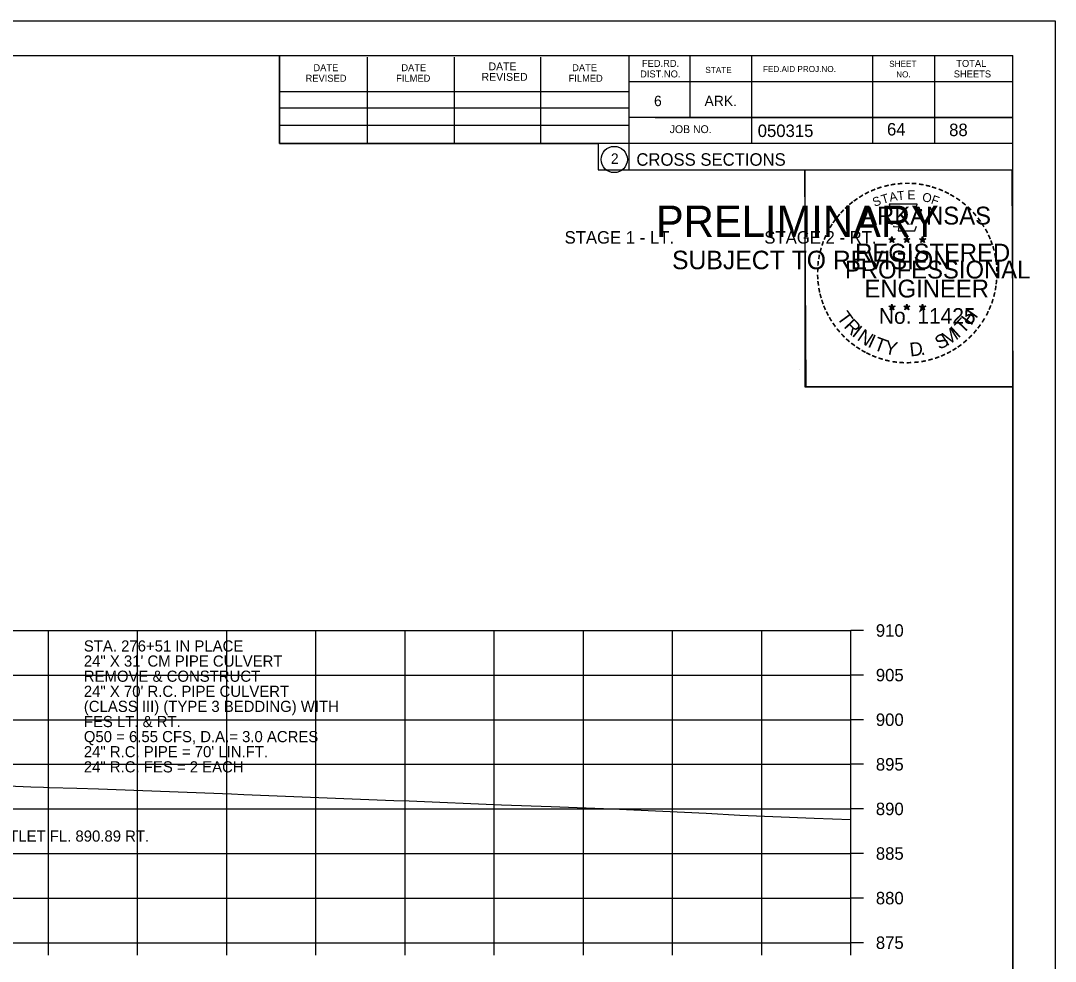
# Model space of a CAD drawing. Extents: x 1486524 to 1499135, y 326561 to 337924.
# Drawn here: x 1489029.8 to 1489145.8, y 331180.5 to 331285.9 of the extents above; entities that cross this region are included whole.
import ezdxf

# ---------------------------------------------------------------- set-up
doc = ezdxf.new("R2010")
doc.units = 0
for name, color, linetype in [('Default', 7, 'Continuous'), ('E_Const Align', 7, 'Continuous'), ('E_Const Align Station', 7, 'Continuous'), ('E_Ownership Information', 7, 'Continuous'), ('E_Property Line', 7, 'Continuous'), ('E_Proposed ROW and Easements', 7, 'Continuous'), ('E_Proposed ROW Fig Annot', 7, 'Continuous'), ('E_Quarter Calls', 7, 'Continuous'), ('E_Section Line', 7, 'Continuous'), ('E_Station Offset', 7, 'Continuous'), ('E_Tract Number', 7, 'Continuous'), ('S_SIXTEEN_SECTION', 7, 'Continuous')]:
    doc.layers.add(name, color=color, linetype=linetype)

msp = doc.modelspace()

# ---------------------------------------------------------------- linework, layer by layer
at = {"layer": 'E_Const Align'}
for p, q in [((1489122.89, 331182.58), (1489122.89, 331217.58)), ((1489124.29, 331217.58), (1489122.89, 331217.58)), ((1489124.29, 331212.58), (1489122.89, 331212.58)), ((1489124.29, 331207.58), (1489122.89, 331207.58)), ((1489124.29, 331202.58), (1489122.89, 331202.58)), ((1489124.29, 331197.58), (1489122.89, 331197.58)), ((1489124.29, 331192.58), (1489122.89, 331192.58)), ((1489124.29, 331187.58), (1489122.89, 331187.58)), ((1488842.89, 331182.58), (1489122.89, 331182.58)), ((1489032.89, 331181.18), (1489032.89, 331182.58)), ((1489042.89, 331181.18), (1489042.89, 331182.58)), ((1489052.89, 331181.18), (1489052.89, 331182.58)), ((1489062.89, 331181.18), (1489062.89, 331182.58)), ((1489072.89, 331181.18), (1489072.89, 331182.58)), ((1489082.89, 331181.18), (1489082.89, 331182.58)), ((1489092.89, 331181.18), (1489092.89, 331182.58)), ((1489102.89, 331181.18), (1489102.89, 331182.58)), ((1489112.89, 331181.18), (1489112.89, 331182.58)), ((1489122.89, 331181.18), (1489122.89, 331182.58)), ((1489124.29, 331182.58), (1489122.89, 331182.58))]:
    msp.add_line(p, q, dxfattribs=at)
at = {"layer": 'E_Ownership Information'}
for p, q in [((1488842.89, 331217.58), (1489122.89, 331217.58)), ((1489032.89, 331182.58), (1489032.89, 331217.58)), ((1489042.89, 331182.58), (1489042.89, 331217.58)), ((1489052.89, 331182.58), (1489052.89, 331217.58)), ((1489062.89, 331182.58), (1489062.89, 331217.58)), ((1489072.89, 331182.58), (1489072.89, 331217.58)), ((1489082.89, 331182.58), (1489082.89, 331217.58)), ((1489092.89, 331182.58), (1489092.89, 331217.58)), ((1489102.89, 331182.58), (1489102.89, 331217.58)), ((1489112.89, 331182.58), (1489112.89, 331217.58)), ((1489122.89, 331182.58), (1489122.89, 331217.58)), ((1488842.89, 331212.58), (1489122.89, 331212.58)), ((1488842.89, 331207.58), (1489122.89, 331207.58)), ((1488842.89, 331202.58), (1489122.89, 331202.58)), ((1488842.89, 331197.58), (1489122.89, 331197.58)), ((1488842.89, 331192.58), (1489122.89, 331192.58)), ((1488842.89, 331187.58), (1489122.89, 331187.58)), ((1488842.89, 331182.58), (1489122.89, 331182.58))]:
    msp.add_line(p, q, dxfattribs=at)
at = {"layer": 'E_Property Line'}
for p, q in [((1488824.89, 331282.04), (1489141.07, 331282.04)), ((1489058.81, 331272.16), (1489058.81, 331282.04)), ((1489068.67, 331272.16), (1489068.67, 331281.84)), ((1489078.43, 331272.16), (1489078.43, 331281.84)), ((1489088.11, 331272.16), (1489088.11, 331281.84)), ((1489097.97, 331282.04), (1489097.97, 331269.24)), ((1489104.81, 331282.04), (1489104.81, 331275.1)), ((1489111.75, 331282.04), (1489111.75, 331272.16)), ((1489125.33, 331282.04), (1489125.33, 331272.16)), ((1489132.27, 331282.04), (1489132.27, 331272.16)), ((1489141.07, 331076.58), (1489141.07, 331282.04)), ((1489141.07, 331279.1), (1489097.97, 331279.1)), ((1489141.07, 331279.12), (1489141.07, 331279.12)), ((1489058.81, 331278.02), (1489097.97, 331278.02)), ((1489058.81, 331276.16), (1489097.97, 331276.16)), ((1489058.81, 331272.16), (1489058.81, 331274.22)), ((1489058.81, 331274.22), (1489097.97, 331274.22)), ((1489141.07, 331275.1), (1489097.97, 331275.1)), ((1489100.93, 331275.1), (1489141.07, 331275.1)), ((1489141.07, 331272.16), (1489058.81, 331272.16)), ((1489097.97, 331269.24), (1489141.07, 331269.24))]:
    msp.add_line(p, q, dxfattribs=at)
msp.add_circle((1489096.35, 331270.38), 1.47, dxfattribs=at)
at = {"layer": 'E_Quarter Calls'}
for p, q in [((1488812.48, 331285.94), (1489145.82, 331285.94)), ((1489117.1, 331246.79), (1489117.1, 331246.79))]:
    msp.add_line(p, q, dxfattribs=at)
for points in [[(1488812.48, 331285.94), (1489145.82, 331285.94), (1489145.82, 331072.6), (1488812.48, 331072.6)], [(1489058.81, 331282.04), (1489058.81, 331272.16), (1489094.54, 331272.16), (1489094.54, 331269.24), (1489117.74, 331269.24), (1489117.74, 331244.91), (1489141.07, 331244.91), (1489141.07, 331076.58), (1488824.89, 331076.58), (1488824.89, 331282.04)], [(1489117.74, 331269.24), (1489140.94, 331269.24), (1489141.07, 331244.91), (1489117.86, 331244.91)]]:
    msp.add_lwpolyline(points, close=True, dxfattribs=at)
at = {"layer": 'E_Tract Number'}
msp.add_lwpolyline([(1489017.06, 331200.67), (1489030.93, 331200.06), (1489032.35, 331200.01), (1489032.96, 331199.98), (1489036.06, 331199.91), (1489038.49, 331199.82), (1489053.41, 331199.26), (1489054.79, 331199.19), (1489071.62, 331198.54), (1489073.35, 331198.48), (1489083.7, 331198.05), (1489089.27, 331197.86), (1489096.13, 331197.59), (1489106.66, 331197.12), (1489110.43, 331196.88), (1489118.79, 331196.54), (1489122.89, 331196.39)], dxfattribs=at)
at = {"layer": 'S_SIXTEEN_SECTION'}
for p, q in [((1489127.15, 331261.5), (1489127.5, 331261.39)), ((1489127.15, 331261.5), (1489127.4, 331261.46)), ((1489127.15, 331261.5), (1489127.39, 331261.38)), ((1489127.28, 331261.09), (1489127.5, 331261.39)), ((1489127.28, 331261.09), (1489127.41, 331261.34)), ((1489127.28, 331261.09), (1489127.5, 331261.31)), ((1489127.5, 331261.75), (1489127.46, 331261.5)), ((1489127.5, 331261.39), (1489127.5, 331261.75)), ((1489127.5, 331261.75), (1489127.55, 331261.5)), ((1489127.85, 331261.5), (1489127.5, 331261.39)), ((1489127.71, 331261.09), (1489127.5, 331261.39)), ((1489127.71, 331261.09), (1489127.5, 331261.31)), ((1489127.85, 331261.5), (1489127.56, 331261.45)), ((1489127.71, 331261.09), (1489127.58, 331261.38)), ((1489127.85, 331261.5), (1489127.64, 331261.4)), ((1489128.82, 331261.5), (1489129.17, 331261.39)), ((1489128.82, 331261.5), (1489129.07, 331261.46)), ((1489128.82, 331261.5), (1489129.06, 331261.38)), ((1489128.95, 331261.09), (1489129.17, 331261.39)), ((1489128.95, 331261.09), (1489129.08, 331261.34)), ((1489128.95, 331261.09), (1489129.17, 331261.31)), ((1489129.17, 331261.75), (1489129.13, 331261.5)), ((1489129.17, 331261.39), (1489129.17, 331261.75)), ((1489129.17, 331261.75), (1489129.22, 331261.5)), ((1489129.52, 331261.5), (1489129.17, 331261.39)), ((1489129.38, 331261.09), (1489129.17, 331261.39)), ((1489129.38, 331261.09), (1489129.17, 331261.31)), ((1489129.52, 331261.5), (1489129.23, 331261.45)), ((1489129.38, 331261.09), (1489129.25, 331261.38)), ((1489129.52, 331261.5), (1489129.31, 331261.4)), ((1489130.58, 331261.49), (1489130.93, 331261.38)), ((1489130.58, 331261.49), (1489130.84, 331261.44)), ((1489130.58, 331261.49), (1489130.82, 331261.37)), ((1489130.72, 331261.08), (1489130.93, 331261.38)), ((1489130.72, 331261.08), (1489130.84, 331261.32)), ((1489130.72, 331261.08), (1489130.93, 331261.3)), ((1489130.93, 331261.74), (1489130.89, 331261.49)), ((1489130.93, 331261.38), (1489130.93, 331261.74)), ((1489130.93, 331261.74), (1489130.98, 331261.49)), ((1489131.28, 331261.49), (1489130.93, 331261.38)), ((1489131.15, 331261.08), (1489130.93, 331261.38)), ((1489131.15, 331261.08), (1489130.93, 331261.29)), ((1489131.28, 331261.49), (1489130.99, 331261.44)), ((1489131.15, 331261.08), (1489131.01, 331261.37)), ((1489131.28, 331261.49), (1489131.08, 331261.39)), ((1489127.15, 331253.93), (1489127.5, 331253.82)), ((1489127.15, 331253.93), (1489127.4, 331253.88)), ((1489127.15, 331253.93), (1489127.38, 331253.81)), ((1489127.28, 331253.52), (1489127.5, 331253.82)), ((1489127.28, 331253.52), (1489127.41, 331253.76)), ((1489127.28, 331253.52), (1489127.49, 331253.74)), ((1489127.5, 331254.18), (1489127.45, 331253.93)), ((1489127.71, 331253.52), (1489127.49, 331253.73)), ((1489127.5, 331253.82), (1489127.5, 331254.18)), ((1489127.5, 331254.18), (1489127.54, 331253.93)), ((1489127.84, 331253.93), (1489127.5, 331253.82)), ((1489127.71, 331253.52), (1489127.5, 331253.82)), ((1489127.84, 331253.93), (1489127.56, 331253.88)), ((1489127.71, 331253.52), (1489127.57, 331253.81)), ((1489127.84, 331253.93), (1489127.64, 331253.83)), ((1489128.82, 331253.93), (1489129.16, 331253.82)), ((1489128.82, 331253.93), (1489129.07, 331253.88)), ((1489128.82, 331253.93), (1489129.05, 331253.81)), ((1489128.95, 331253.52), (1489129.16, 331253.82)), ((1489128.95, 331253.52), (1489129.07, 331253.76)), ((1489128.95, 331253.52), (1489129.16, 331253.74)), ((1489129.16, 331254.18), (1489129.12, 331253.93)), ((1489129.16, 331253.82), (1489129.16, 331254.18)), ((1489129.16, 331254.18), (1489129.21, 331253.93)), ((1489129.51, 331253.93), (1489129.16, 331253.82)), ((1489129.38, 331253.52), (1489129.16, 331253.82)), ((1489129.38, 331253.52), (1489129.16, 331253.73)), ((1489129.51, 331253.93), (1489129.23, 331253.88)), ((1489129.38, 331253.52), (1489129.24, 331253.81)), ((1489129.51, 331253.93), (1489129.31, 331253.83)), ((1489130.58, 331253.92), (1489130.93, 331253.81)), ((1489130.58, 331253.92), (1489130.84, 331253.87)), ((1489130.58, 331253.92), (1489130.82, 331253.8)), ((1489130.72, 331253.51), (1489130.93, 331253.81)), ((1489130.72, 331253.51), (1489130.84, 331253.75)), ((1489130.72, 331253.51), (1489130.93, 331253.73)), ((1489130.93, 331254.17), (1489130.89, 331253.92)), ((1489130.93, 331253.81), (1489130.93, 331254.17)), ((1489130.93, 331254.17), (1489130.98, 331253.92)), ((1489131.28, 331253.92), (1489130.93, 331253.81)), ((1489131.14, 331253.51), (1489130.93, 331253.81)), ((1489131.14, 331253.51), (1489130.93, 331253.72)), ((1489131.28, 331253.92), (1489130.99, 331253.87)), ((1489131.14, 331253.51), (1489131.01, 331253.8)), ((1489131.28, 331253.92), (1489131.07, 331253.82))]:
    msp.add_line(p, q, dxfattribs=at)
for points in [[(1489127.19, 331265.38), (1489127.46, 331264.55)], [(1489130.7, 331264.46), (1489130.84, 331264.74), (1489130.16, 331264.72), (1489130.31, 331265.38), (1489127.19, 331265.38)], [(1489127.68, 331262.96), (1489127.68, 331262.87), (1489128.25, 331262.85), (1489128.19, 331262.38), (1489130.06, 331262.38), (1489130.26, 331262.91)], [(1489127.5, 331261.75), (1489127.71, 331261.09), (1489127.15, 331261.5), (1489127.85, 331261.5), (1489127.28, 331261.09), (1489127.5, 331261.75)], [(1489129.17, 331261.75), (1489129.38, 331261.09), (1489128.82, 331261.5), (1489129.52, 331261.5), (1489128.95, 331261.09), (1489129.17, 331261.75)], [(1489130.93, 331261.74), (1489131.15, 331261.08), (1489130.58, 331261.49), (1489131.28, 331261.49), (1489130.72, 331261.08), (1489130.93, 331261.74)], [(1489127.5, 331254.18), (1489127.71, 331253.52), (1489127.15, 331253.93), (1489127.84, 331253.93), (1489127.28, 331253.52), (1489127.5, 331254.18)], [(1489129.16, 331254.18), (1489129.38, 331253.52), (1489128.82, 331253.93), (1489129.51, 331253.93), (1489128.95, 331253.52), (1489129.16, 331254.18)], [(1489130.93, 331254.17), (1489131.14, 331253.51), (1489130.58, 331253.92), (1489131.28, 331253.92), (1489130.72, 331253.51), (1489130.93, 331254.17)]]:
    msp.add_lwpolyline(points, dxfattribs=at)
for centre, radius in [((1489127.5, 331261.39), 0.172), ((1489127.5, 331261.39), 0.145), ((1489127.5, 331261.39), 0.116), ((1489127.5, 331261.39), 0.0991), ((1489127.5, 331261.39), 0.0747), ((1489127.5, 331261.39), 0.0495), ((1489127.5, 331261.39), 0.0296), ((1489129.17, 331261.39), 0.172), ((1489129.17, 331261.39), 0.145), ((1489129.17, 331261.39), 0.116), ((1489129.17, 331261.39), 0.0991), ((1489129.17, 331261.39), 0.0747), ((1489129.17, 331261.39), 0.0495), ((1489129.17, 331261.39), 0.0296), ((1489130.93, 331261.38), 0.172), ((1489130.93, 331261.38), 0.145), ((1489130.93, 331261.38), 0.116), ((1489130.93, 331261.38), 0.0991), ((1489130.93, 331261.38), 0.0747), ((1489130.93, 331261.38), 0.0495), ((1489130.93, 331261.38), 0.0296), ((1489127.49, 331253.82), 0.172), ((1489127.49, 331253.82), 0.145), ((1489127.49, 331253.82), 0.116), ((1489127.49, 331253.82), 0.0991), ((1489127.49, 331253.82), 0.0747), ((1489127.49, 331253.82), 0.0495), ((1489127.49, 331253.82), 0.0296), ((1489129.16, 331253.82), 0.172), ((1489129.16, 331253.82), 0.145), ((1489129.16, 331253.82), 0.116), ((1489129.16, 331253.82), 0.0991), ((1489129.16, 331253.82), 0.0747), ((1489129.16, 331253.82), 0.0495), ((1489129.16, 331253.82), 0.0296), ((1489130.93, 331253.81), 0.172), ((1489130.93, 331253.81), 0.145), ((1489130.93, 331253.81), 0.116), ((1489130.93, 331253.81), 0.0991), ((1489130.93, 331253.81), 0.0747), ((1489130.93, 331253.81), 0.0495), ((1489130.93, 331253.81), 0.0296)]:
    msp.add_circle(centre, radius, dxfattribs=at)

# ---------------------------------------------------------------- texts
at = {"layer": 'Default'}
for s, p in [('STAGE 1 - LT.', (1489090.78, 331260.95)), ('STAGE 2 - RT.', (1489113.18, 331260.95))]:
    msp.add_text(s, height=1.4, dxfattribs=at).set_placement(p)
at = {"layer": 'E_Const Align Station'}
for s, p in [('910', (1489125.69, 331216.88)), ('905', (1489125.69, 331211.88)), ('900', (1489125.69, 331206.88)), ('895', (1489125.69, 331201.88)), ('890', (1489125.69, 331196.88)), ('885', (1489125.69, 331191.88)), ('880', (1489125.69, 331186.88)), ('875', (1489125.69, 331181.88))]:
    msp.add_text(s, height=1.4, dxfattribs=at).set_placement(p)
at = {"layer": 'E_Property Line'}
for s, height, p in [('DATE', 0.782, (1489062.61, 331280.28)), ('DATE', 0.782, (1489072.47, 331280.28)), ('DATE', 0.879, (1489082.25, 331280.38)), ('DATE', 0.782, (1489091.63, 331280.28)), ('FED.RD.', 0.782, (1489099.45, 331280.76)), ('SHEET', 0.684, (1489127.19, 331280.76)), ('TOTAL', 0.782, (1489134.71, 331280.76)), ('REVISED', 0.782, (1489061.73, 331279.1)), ('FILMED', 0.782, (1489071.89, 331279.1)), ('REVISED', 0.879, (1489081.47, 331279.2)), ('FILMED', 0.782, (1489091.23, 331279.1)), ('DIST.NO.', 0.782, (1489099.25, 331279.58)), ('STATE', 0.684, (1489106.57, 331280.08)), ('FED.AID PROJ.NO.', 0.684, (1489113.03, 331280.18)), ('NO.', 0.684, (1489127.97, 331279.58)), ('SHEETS', 0.782, (1489134.43, 331279.58)), ('6', 1.17, (1489100.81, 331276.36)), ('ARK.', 1.172, (1489106.47, 331276.36)), ('JOB NO.', 0.879, (1489102.57, 331273.34)), ('050315', 1.4, (1489112.44, 331272.9)), ('2', 1.17, (1489095.97, 331269.89)), ('CROSS SECTIONS', 1.4, (1489098.83, 331269.68))]:
    msp.add_text(s, height=height, rotation=360, dxfattribs=at).set_placement(p)
at = {"layer": 'E_Proposed ROW and Easements'}
msp.add_text('OUTLET FL. 890.89 RT.', height=1.25, dxfattribs=at).set_placement((1489025.98, 331193.91))
at = {"layer": 'E_Proposed ROW Fig Annot'}
for s, p in [('STA. 276+51 IN PLACE ', (1489036.86, 331215.22)), ('24" X 31\' CM PIPE CULVERT', (1489036.86, 331213.53)), ('REMOVE & CONSTRUCT', (1489036.86, 331211.83)), ('24" X 70\' R.C. PIPE CULVERT', (1489036.86, 331210.14)), ('(CLASS III) (TYPE 3 BEDDING) WITH', (1489036.86, 331208.45)), ('FES LT. & RT.', (1489036.86, 331206.75)), ('Q50 = 6.55 CFS, D.A.= 3.0 ACRES', (1489036.86, 331205.06)), ('24" R.C. PIPE = 70\' LIN.FT.', (1489036.86, 331203.37)), ('24" R.C. FES = 2 EACH', (1489036.86, 331201.67))]:
    msp.add_text(s, height=1.25, dxfattribs=at).set_placement(p)
at = {"layer": 'E_Section Line'}
for s, height, p in [('PRELIMINARY', 3.5, (1489101.02, 331261.71)), ('DWB', 0.01, (1489101.76, 331263.56)), ('SUBJECT TO REVISION', 2.0751, (1489102.83, 331258.08))]:
    msp.add_text(s, height=height, rotation=360, dxfattribs=at).set_placement(p)
at = {"layer": 'E_Station Offset'}
for s, p in [('64', (1489126.94, 331273.07)), ('88', (1489133.91, 331273))]:
    msp.add_text(s, height=1.4, dxfattribs=at).set_placement(p)
at = {"layer": 'S_SIXTEEN_SECTION'}
for s, height, rotation, p in [('-', 1.6, 24.3072, (1489125.31, 331266.24)), ('-', 1.6, 19.1761, (1489125.94, 331266.51)), ('-', 1.6, 13.6301, (1489126.69, 331266.75)), ('-', 1.6, 10.2193, (1489127.37, 331266.91)), ('-', 1.6, 5.8968, (1489128.1, 331267.02)), ('-', 1.6, 0.1862, (1489128.87, 331267.09)), ('-', 1.6, 357.743, (1489129.59, 331267.08)), ('-', 1.6, 352.1617, (1489130.34, 331267.02)), ('-', 1.6, 347.2049, (1489131.05, 331266.91)), ('-', 1.6, 342.3362, (1489131.69, 331266.75)), ('-', 1.6, 337.8551, (1489132.42, 331266.53)), ('-', 1.6, 36.2317, (1489123.5, 331265.15)), ('-', 1.6, 34.0636, (1489124.08, 331265.55)), ('-', 1.6, 28.7918, (1489124.67, 331265.92)), ('S', 1, 21.594, (1489125.55, 331265.06)), ('T', 1, 16.4036, (1489126.46, 331265.39)), ('A', 1, 11.2132, (1489127.29, 331265.64)), ('T', 1, 6.0228, (1489128.14, 331265.8)), ('E', 1, 0.8323, (1489129.24, 331265.91)), ('O', 1, 350.4515, (1489130.84, 331265.7)), ('F', 1, 340.0707, (1489131.8, 331265.48)), ('-', 1.6, 334.1211, (1489133.06, 331266.26)), ('-', 1.6, 329.6409, (1489133.63, 331265.98)), ('-', 1.6, 325.8627, (1489134.28, 331265.61)), ('-', 1.6, 48.423, (1489122.14, 331263.88)), ('-', 1.6, 42.9622, (1489122.59, 331264.36)), ('-', 1.6, 38.9507, (1489123.02, 331264.78)), ('ARKANSAS', 2, 360, (1489124.04, 331263.09)), ('-', 1.6, 320.5297, (1489134.89, 331265.19)), ('-', 1.6, 315.5786, (1489135.49, 331264.7)), ('-', 1.6, 54.2325, (1489121.32, 331262.83)), ('-', 1.6, 50.6142, (1489121.74, 331263.4)), ('-', 1.6, 309.8797, (1489136.06, 331264.15)), ('-', 1.6, 306.6522, (1489136.58, 331263.55)), ('-', 1.6, 62.8713, (1489120.69, 331261.69)), ('-', 1.6, 58.0706, (1489121, 331262.3)), ('-', 1.4, 303.6753, (1489137.07, 331262.98)), ('-', 1.6, 299.6684, (1489137.39, 331262.37)), ('-', 1.6, 72.3945, (1489120.21, 331260.45)), ('-', 1.6, 67.7743, (1489120.43, 331261.08)), ('DWB', 0.01, 360, (1489127.49, 331261.38)), ('DWB', 0.01, 360, (1489129.16, 331261.38)), ('DWB', 0.01, 360, (1489130.92, 331261.37)), ('-', 1.6, 294.6628, (1489137.71, 331261.76)), ('-', 1.6, 290.5728, (1489137.97, 331261.18)), ('-', 1.6, 75.461, (1489120.01, 331259.73)), ('REGISTERED', 2, 360, (1489123.37, 331258.94)), ('-', 1.6, 285.1233, (1489138.2, 331260.6)), ('-', 1.6, 85.1863, (1489119.8, 331258.33)), ('-', 1.6, 81.2013, (1489119.88, 331259.02)), ('PROFESSIONAL', 2, 360, (1489122.22, 331257.04)), ('-', 1.6, 280.5493, (1489138.4, 331259.86)), ('-', 1.6, 276.5962, (1489138.56, 331259.09)), ('-', 1.6, 89.0622, (1489119.78, 331257.63)), ('-', 1.6, 274.3301, (1489138.62, 331258.37)), ('-', 1.6, 94.1959, (1489119.81, 331256.9)), ('-', 1.6, 98.9479, (1489119.89, 331256.24)), ('ENGINEER', 2, 360, (1489124.41, 331254.91)), ('-', 1.6, 263.5172, (1489138.64, 331257.07)), ('-', 1.6, 269.9407, (1489138.66, 331257.74)), ('-', 1.6, 101.7149, (1489120.02, 331255.5)), ('-', 1.6, 255.7626, (1489138.46, 331255.74)), ('-', 1.6, 260.9953, (1489138.57, 331256.42)), ('-', 1.6, 105.4578, (1489120.18, 331254.91)), ('-', 1.6, 109.0874, (1489120.4, 331254.28)), ('-', 1.6, 252.8681, (1489138.28, 331255.02)), ('-', 1.6, 114.0643, (1489120.65, 331253.68)), ('-', 1.6, 115.7289, (1489120.96, 331253.06)), ('T', 1.54, 306.0406, (1489121.25, 331252.65)), ('No. 11425', 1.757, 360, (1489126.03, 331251.96)), ('DWB', 0.01, 360, (1489127.48, 331253.81)), ('DWB', 0.01, 360, (1489129.15, 331253.81)), ('DWB', 0.01, 360, (1489130.92, 331253.8)), ('H', 1.54, 54.6088, (1489136.38, 331251.69)), ('-', 1.6, 244.6197, (1489137.79, 331253.72)), ('-', 1.6, 247.8887, (1489138.05, 331254.35)), ('-', 1.6, 120.4471, (1489121.31, 331252.48)), ('-', 1.6, 125.8934, (1489121.72, 331251.92)), ('R', 1.54, 314.005, (1489122.02, 331251.61)), ('T', 1.54, 46.6444, (1489135.49, 331250.75)), ('-', 1.6, 233.8452, (1489136.99, 331252.32)), ('-', 1.6, 239.0712, (1489137.4, 331252.97)), ('-', 1.6, 130.7181, (1489122.18, 331251.36)), ('-', 1.6, 134.2238, (1489122.7, 331250.82)), ('I', 1.54, 321.9694, (1489122.92, 331250.67)), ('N', 1.54, 326.5002, (1489123.49, 331250.2)), ('S', 1.54, 26.9312, (1489132.8, 331249.02)), ('M', 1.54, 32.6563, (1489133.64, 331249.42)), ('I', 1.54, 42.1136, (1489134.92, 331250.27)), ('-', 1.6, 231.2538, (1489136.56, 331251.75)), ('-', 1.6, 138.9338, (1489123.22, 331250.35)), ('-', 1.6, 144.6463, (1489123.78, 331249.95)), ('I', 1.54, 335.3603, (1489124.69, 331249.42)), ('T', 1.54, 339.8912, (1489125.35, 331249.09)), ('Y', 1.54, 347.8556, (1489126.57, 331248.64)), ('D', 1.54, 6.3969, (1489129.56, 331248.29)), ('-', 1.6, 215.7363, (1489135.01, 331250.2)), ('-', 1.6, 221.0851, (1489135.56, 331250.68)), ('-', 1.6, 225.7653, (1489136.09, 331251.19)), ('-', 1.6, 148.0898, (1489124.34, 331249.58)), ('-', 1.6, 151.5704, (1489124.92, 331249.25)), ('-', 1.6, 154.6002, (1489125.44, 331249.01)), ('-', 1.6, 158.5612, (1489126.06, 331248.75)), ('.', 1.54, 13.7642, (1489130.75, 331248.41)), ('-', 1.6, 204.2516, (1489133.3, 331249.15)), ('-', 1.6, 207.3568, (1489133.92, 331249.47)), ('-', 1.6, 212.2491, (1489134.48, 331249.82)), ('-', 1.6, 162.7983, (1489126.75, 331248.54)), ('-', 1.6, 167.5555, (1489127.46, 331248.37)), ('-', 1.6, 173.1155, (1489128.24, 331248.26)), ('-', 1.6, 176.5183, (1489128.98, 331248.21)), ('-', 1.6, 181.5918, (1489129.73, 331248.23)), ('-', 1.6, 185.8167, (1489130.54, 331248.31)), ('-', 1.6, 191.2858, (1489131.27, 331248.44)), ('-', 1.6, 195.4743, (1489132, 331248.64)), ('-', 1.6, 200.7184, (1489132.68, 331248.88))]:
    msp.add_text(s, height=height, rotation=rotation, dxfattribs=at).set_placement(p)

doc.saveas('drawing.dxf')
